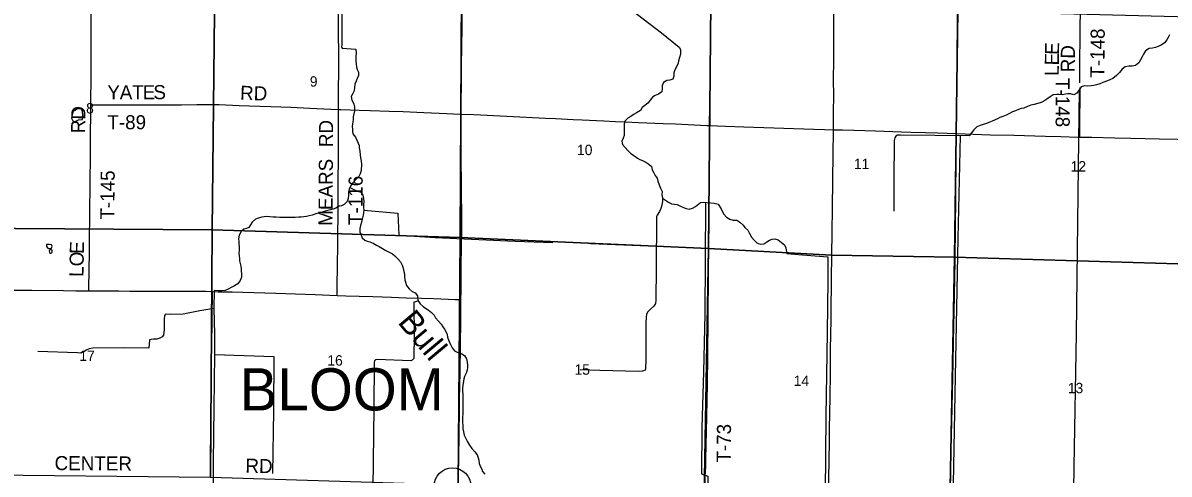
# Model space of a CAD drawing. Extents: x 1443599 to 1910620, y 1028088 to 1361369.
# Drawn here: x 1658538 to 1682963, y 1171750 to 1181365 of the extents above; entities that cross this region are included whole.
import ezdxf

# ---------------------------------------------------------------- set-up
doc = ezdxf.new("R2010")
doc.units = 0
for name, color, linetype in [('GM_X_County_Road', 7, 'Continuous'), ('GM_X_Minor_Lake', 7, 'Continuous'), ('GM_X_Minor_River', 7, 'Continuous'), ('GM_X_Minor_River_Text', 7, 'Continuous'), ('GM_X_Section', 7, 'Continuous'), ('GM_X_Section_Text', 7, 'Continuous'), ('GM_X_Township_Road', 7, 'Continuous'), ('GM_X_Township_Road_Text', 7, 'Continuous'), ('GM_X_Township_Text', 7, 'Continuous'), ('GM_X_Unincorporated', 7, 'Continuous')]:
    doc.layers.add(name, color=color, linetype=linetype)

msp = doc.modelspace()

# ---------------------------------------------------------------- linework, layer by layer
at = {"layer": 'GM_X_County_Road'}
for points in [[(1667876, 1179422), (1667876, 1179441), (1667879, 1179685), (1667882, 1180067), (1667885, 1180397), (1667888, 1180570), (1667891, 1180750), (1667900, 1181387), (1667901, 1181784), (1667906, 1182031), (1667906, 1182054)], [(1667873, 1175467), (1667876, 1175646), (1667881, 1176040), (1667881, 1176188), (1667887, 1176601), (1667889, 1176910), (1667891, 1177254), (1667890, 1177386), (1667887, 1177632), (1667885, 1177895), (1667879, 1178502), (1667877, 1178912), (1667877, 1179125), (1667876, 1179422)], [(1667822, 1171516), (1667824, 1171724), (1667827, 1172118), (1667832, 1172561), (1667836, 1172758), (1667840, 1172955), (1667841, 1173020), (1667841, 1173184), (1667843, 1173332), (1667847, 1173644), (1667854, 1173906), (1667857, 1174103), (1667860, 1174317), (1667860, 1174432), (1667862, 1174596), (1667867, 1174924), (1667871, 1175219), (1667873, 1175467)]]:
    msp.add_lwpolyline(points, dxfattribs=at)
at = {"layer": 'GM_X_Minor_Lake'}
for p, q in [((1659592, 1179435), (1659573, 1179333)), ((1659104, 1176644), (1659038, 1176642)), ((1659099, 1176504), (1659102, 1176472))]:
    msp.add_line(p, q, dxfattribs=at)
for points in [[(1659573, 1179333), (1659602, 1179276), (1659623, 1179253), (1659680, 1179278), (1659726, 1179297), (1659805, 1179307), (1659815, 1179401), (1659809, 1179476), (1659786, 1179528), (1659694, 1179532), (1659651, 1179497), (1659611, 1179482), (1659592, 1179435)], [(1659038, 1176642), (1659041, 1176597), (1659070, 1176563), (1659106, 1176554), (1659148, 1176563), (1659159, 1176609), (1659144, 1176635), (1659104, 1176644)], [(1659102, 1176472), (1659132, 1176451), (1659164, 1176478), (1659159, 1176519), (1659130, 1176533), (1659101, 1176514), (1659099, 1176504)]]:
    msp.add_lwpolyline(points, dxfattribs=at)
at = {"layer": 'GM_X_Minor_River'}
for points in [[(1670543, 1183299), (1670526, 1182409), (1671127, 1181940), (1672146, 1181151), (1672526, 1180850)], [(1665331, 1181667), (1665333, 1180906), (1665327, 1180848), (1665343, 1180830), (1665632, 1180802)], [(1682969, 1181114), (1682947, 1181052), (1682915, 1181001), (1682863, 1180941), (1682794, 1180893), (1682743, 1180869), (1682676, 1180839), (1682608, 1180825), (1682537, 1180818), (1682464, 1180770), (1682417, 1180697), (1682391, 1180642), (1682355, 1180577), (1682321, 1180516), (1682245, 1180459), (1682177, 1180445), (1682103, 1180443), (1682030, 1180428), (1681967, 1180382), (1681904, 1180306), (1681840, 1180244), (1681768, 1180182), (1681701, 1180150), (1681650, 1180130), (1681549, 1180093), (1681488, 1180065), (1681415, 1180044), (1681359, 1180031), (1681300, 1180021), (1681230, 1180018), (1681158, 1180024), (1681090, 1180006), (1681048, 1179940), (1681001, 1179867), (1680934, 1179833), (1680861, 1179854), (1680809, 1179854), (1680756, 1179845), (1680690, 1179832), (1680618, 1179838), (1680568, 1179838), (1680494, 1179832), (1680430, 1179786), (1680359, 1179741), (1680293, 1179699), (1680240, 1179670), (1680167, 1179645), (1680089, 1179629), (1680014, 1179610), (1679947, 1179582), (1679866, 1179551), (1679808, 1179543), (1679755, 1179522), (1679688, 1179493), (1679629, 1179468), (1679560, 1179437), (1679489, 1179401), (1679418, 1179373), (1679357, 1179347), (1679306, 1179321), (1679192, 1179269), (1679124, 1179241), (1679071, 1179221), (1679002, 1179197), (1678941, 1179181), (1678870, 1179149), (1678806, 1179085), (1678750, 1179023), (1678700, 1178955)], [(1665632, 1180802), (1665639, 1180714), (1665631, 1180660), (1665630, 1180610), (1665630, 1180559), (1665638, 1180495), (1665650, 1180420), (1665660, 1180370), (1665688, 1180313), (1665688, 1180245), (1665664, 1180183), (1665638, 1180124), (1665610, 1180061), (1665606, 1179989), (1665595, 1179915), (1665569, 1179862), (1665535, 1179797), (1665551, 1179720), (1665590, 1179641), (1665604, 1179568), (1665601, 1179494), (1665593, 1179430), (1665579, 1179360), (1665573, 1179296), (1665562, 1179214), (1665558, 1179154), (1665560, 1179098), (1665561, 1179048), (1665571, 1178998), (1665623, 1178932), (1665655, 1178863), (1665683, 1178803), (1665701, 1178751), (1665704, 1178701), (1665715, 1178632), (1665723, 1178554), (1665731, 1178487), (1665750, 1178422), (1665752, 1178354), (1665748, 1178220), (1665726, 1178150), (1665700, 1178095), (1665635, 1178025), (1665571, 1177957), (1665521, 1177887), (1665493, 1177832), (1665477, 1177758), (1665476, 1177692), (1665470, 1177622), (1665448, 1177558), (1665386, 1177496), (1665325, 1177470), (1665275, 1177456), (1665207, 1177420), (1665148, 1177394), (1665090, 1177382), (1665036, 1177370), (1664981, 1177350), (1664918, 1177334), (1664850, 1177320), (1664781, 1177296), (1664702, 1177271), (1664637, 1177251), (1664579, 1177239), (1664527, 1177231), (1664471, 1177226), (1664417, 1177226), (1664340, 1177221), (1664264, 1177217), (1664194, 1177220), (1664134, 1177216), (1664066, 1177218), (1664014, 1177216), (1663938, 1177222), (1663872, 1177227), (1663802, 1177233), (1663732, 1177237), (1663682, 1177235), (1663628, 1177225), (1663555, 1177203), (1663493, 1177183), (1663423, 1177121), (1663388, 1177060), (1663353, 1177004), (1663302, 1176985), (1663249, 1176967), (1663188, 1176923), (1663147, 1176840), (1663135, 1176766), (1663137, 1176710), (1663143, 1176652), (1663147, 1176598), (1663145, 1176525), (1663140, 1176449), (1663145, 1176399), (1663153, 1176345), (1663157, 1176292), (1663169, 1176236), (1663180, 1176183), (1663188, 1176131), (1663192, 1176073)], [(1672526, 1180850), (1672551, 1180799), (1672549, 1180701), (1672531, 1180631), (1672511, 1180560), (1672499, 1180506), (1672466, 1180427), (1672430, 1180366), (1672410, 1180301), (1672410, 1180230), (1672386, 1180169), (1672323, 1180145), (1672259, 1180141), (1672189, 1180097), (1672159, 1180028), (1672163, 1179964), (1672151, 1179898), (1672081, 1179845), (1672014, 1179819), (1671955, 1179785), (1671905, 1179720), (1671854, 1179652), (1671795, 1179608), (1671737, 1179563), (1671697, 1179497), (1671616, 1179451), (1671563, 1179419), (1671491, 1179369), (1671426, 1179337), (1671372, 1179279), (1671350, 1179214), (1671350, 1179150), (1671351, 1179077), (1671350, 1179021), (1671352, 1178963), (1671328, 1178906), (1671304, 1178842), (1671319, 1178772), (1671369, 1178708), (1671429, 1178646), (1671484, 1178590), (1671558, 1178537), (1671636, 1178482), (1671687, 1178454), (1671744, 1178430), (1671813, 1178394), (1671874, 1178358), (1671933, 1178308), (1671948, 1178233), (1671978, 1178182), (1672010, 1178111), (1672055, 1178059), (1672072, 1177992), (1672094, 1177911), (1672124, 1177846), (1672159, 1177775), (1672155, 1177703), (1672165, 1177632), (1672168, 1177560), (1672154, 1177480), (1672131, 1177411), (1672101, 1177344), (1672057, 1177269), (1672040, 1177229), (1672040, 1177188)], [(1681048, 1179940), (1681028, 1178307), (1680982, 1174742), (1680933, 1171913), (1680903, 1169905), (1680871, 1167766), (1680857, 1167217)], [(1678700, 1178955), (1677240, 1178970), (1677179, 1178970), (1677141, 1178949), (1677118, 1178918), (1677108, 1178862), (1677098, 1177999), (1677098, 1177351)], [(1678513, 1178957), (1678460, 1176774), (1678406, 1173831), (1678361, 1171543), (1678321, 1169628)], [(1665506, 1177858), (1665616, 1177803), (1665673, 1177777), (1665739, 1177757), (1665779, 1177692), (1665798, 1177621), (1665802, 1177558), (1665796, 1177495), (1665798, 1177432), (1665800, 1177372), (1665798, 1177320), (1665791, 1177266), (1665768, 1177183), (1665752, 1177115), (1665734, 1177050), (1665720, 1176986), (1665719, 1176912), (1665737, 1176861), (1665769, 1176788), (1665823, 1176732), (1665875, 1176714), (1665928, 1176702), (1666003, 1176674), (1666072, 1176629), (1666129, 1176597), (1666200, 1176555), (1666269, 1176516), (1666345, 1176482), (1666412, 1176443), (1666463, 1176399), (1666529, 1176337), (1666585, 1176273), (1666621, 1176204), (1666642, 1176135), (1666658, 1176070), (1666668, 1176016), (1666671, 1175963), (1666680, 1175893), (1666689, 1175839), (1666714, 1175772), (1666766, 1175700), (1666832, 1175641), (1666895, 1175611), (1666945, 1175547), (1666950, 1175497), (1666958, 1175441), (1667002, 1175377), (1667068, 1175319), (1667121, 1175283), (1667174, 1175251), (1667242, 1175196), (1667302, 1175134), (1667334, 1175081), (1667394, 1175007), (1667448, 1174943), (1667486, 1174891), (1667523, 1174840), (1667556, 1174773), (1667577, 1174722), (1667587, 1174670), (1667615, 1174592), (1667652, 1174509), (1667686, 1174442), (1667737, 1174374), (1667818, 1174335), (1667890, 1174314), (1667952, 1174276), (1667994, 1174203), (1668008, 1174134), (1668010, 1174074), (1668014, 1174020), (1668006, 1173964), (1667982, 1173902), (1667948, 1173831), (1667932, 1173780)], [(1672165, 1177632), (1672235, 1177588), (1672296, 1177546), (1672359, 1177510), (1672421, 1177505), (1672482, 1177495), (1672549, 1177459), (1672612, 1177431), (1672672, 1177407), (1672735, 1177399), (1672806, 1177418), (1672873, 1177452), (1672977, 1177535), (1673050, 1177542)], [(1673086, 1177539), (1673078, 1176300), (1673068, 1175158), (1673042, 1173930), (1673009, 1172740), (1673001, 1171752), (1673135, 1171704), (1673124, 1170852), (1673097, 1169616), (1673049, 1168090), (1673022, 1167067), (1672992, 1165986), (1672994, 1165082), (1672968, 1163605), (1672953, 1162345)], [(1673050, 1177542), (1673272, 1177525)], [(1665800, 1177372), (1666531, 1177309), (1666547, 1176838), (1667320, 1176792), (1669025, 1176716), (1669832, 1176685)], [(1673272, 1177525), (1673357, 1177500), (1673420, 1177406), (1673438, 1177351), (1673478, 1177289), (1673532, 1177223), (1673601, 1177183), (1673676, 1177164), (1673752, 1177164), (1673819, 1177115), (1673887, 1177055), (1673921, 1177004), (1673986, 1176951), (1674023, 1176874), (1674067, 1176802), (1674122, 1176734), (1674179, 1176680), (1674250, 1176650), (1674324, 1176659), (1674392, 1176701), (1674451, 1176735), (1674508, 1176759), (1674562, 1176761), (1674633, 1176743), (1674703, 1176688), (1674766, 1176634), (1674796, 1176569), (1674806, 1176519), (1674816, 1176452)], [(1672040, 1177188), (1672034, 1176147), (1672029, 1175454), (1672017, 1175382), (1671981, 1175329), (1671911, 1175265), (1671853, 1175209), (1671826, 1175160), (1671817, 1175088), (1671816, 1174982), (1671812, 1174188), (1671809, 1173990), (1671801, 1173964), (1671740, 1173940), (1671659, 1173933), (1670830, 1173957), (1670410, 1173969)], [(1672037, 1176600), (1670638, 1176656)], [(1674816, 1176452), (1675151, 1176419), (1675692, 1176382), (1675692, 1175881), (1675679, 1174769), (1675651, 1172982), (1675631, 1171347), (1675614, 1170012), (1675584, 1168987), (1675686, 1168985), (1675668, 1167815), (1675645, 1166828), (1675641, 1166525), (1675613, 1166390), (1675611, 1166266), (1675625, 1166199), (1675623, 1165430), (1675616, 1164239)], [(1663192, 1176073), (1663196, 1176022), (1663194, 1175946), (1663170, 1175873), (1663117, 1175805), (1663050, 1175761), (1662991, 1175731), (1662915, 1175691), (1662849, 1175665), (1662780, 1175654), (1662708, 1175658), (1662615, 1175664)], [(1662615, 1175664), (1662608, 1175281), (1662622, 1174733), (1662618, 1174298), (1662607, 1173160), (1662593, 1172005), (1662589, 1170843), (1662548, 1169593), (1662534, 1167940), (1662507, 1166221), (1662477, 1164124), (1662436, 1161967)], [(1666958, 1175441), (1666907, 1175422), (1666871, 1175411), (1666868, 1175377), (1666873, 1174696), (1666871, 1174251), (1666866, 1174215), (1666836, 1174176), (1666804, 1174165), (1666088, 1174191), (1666050, 1174186), (1666028, 1174165), (1666022, 1174129), (1666015, 1173157), (1665993, 1171456), (1665988, 1170028), (1665981, 1169916), (1665955, 1169877), (1665926, 1169826), (1665919, 1169756), (1665885, 1168881)], [(1662608, 1175281), (1662308, 1175226), (1661951, 1175158), (1661679, 1175149), (1661605, 1175158), (1661567, 1175149), (1661552, 1175118), (1661546, 1175056), (1661546, 1174829), (1661531, 1174713), (1661506, 1174678), (1661458, 1174644), (1661394, 1174628), (1661320, 1174624), (1661233, 1174609), (1661221, 1174431), (1660675, 1174438), (1660031, 1174435), (1659948, 1174422), (1659889, 1174390), (1659838, 1174358), (1659773, 1174326), (1659701, 1174336), (1658858, 1174364)], [(1662618, 1174298), (1663887, 1174253), (1663875, 1173097), (1663858, 1171762)], [(1667932, 1173780), (1667908, 1173587), (1667911, 1173380)], [(1667911, 1173380), (1667911, 1173313), (1667913, 1173245), (1667912, 1173171), (1667916, 1173099), (1667914, 1173031), (1667907, 1172963), (1667906, 1172909), (1667906, 1172856), (1667910, 1172786), (1667911, 1172716), (1667929, 1172653), (1667941, 1172581), (1667979, 1172511), (1668014, 1172438), (1668052, 1172366), (1668106, 1172296), (1668166, 1172226), (1668219, 1172160), (1668239, 1172097), (1668254, 1172045), (1668261, 1171978), (1668291, 1171907), (1668316, 1171856), (1668334, 1171806), (1668384, 1171746)]]:
    msp.add_lwpolyline(points, dxfattribs=at)
at = {"layer": 'GM_X_Section'}
for points in [[(1657359, 1182248), (1662627, 1182251), (1662569, 1176958), (1657320, 1176992)], [(1662627, 1182251), (1667885, 1182047), (1667855, 1176794), (1662569, 1176958)], [(1667885, 1182047), (1673195, 1181791), (1673146, 1176560), (1667855, 1176794)], [(1673195, 1181791), (1678459, 1181624), (1678394, 1176372), (1675770, 1176415), (1673146, 1176560)], [(1678459, 1181624), (1683686, 1181486), (1683686, 1181316), (1683624, 1176213), (1678394, 1176372)], [(1662569, 1176958), (1662538, 1171674), (1657205, 1171736), (1657320, 1176992)], [(1662569, 1176958), (1667855, 1176794), (1667817, 1171516), (1662538, 1171674)], [(1667855, 1176794), (1673146, 1176560), (1673054, 1171273), (1667817, 1171516)], [(1673146, 1176560), (1675770, 1176415), (1678394, 1176372), (1678288, 1171080), (1673054, 1171273)], [(1678394, 1176372), (1683624, 1176213), (1683621, 1175989), (1683578, 1170908), (1678288, 1171080)]]:
    msp.add_lwpolyline(points, close=True, dxfattribs=at)
at = {"layer": 'GM_X_Township_Road'}
for points in [[(1659987, 1179618), (1659988, 1179742), (1659992, 1180136), (1659992, 1180350), (1659993, 1180580), (1659996, 1181499), (1659998, 1181893), (1659999, 1182189), (1659999, 1182272)], [(1665265, 1179522), (1665266, 1179855), (1665270, 1180428), (1665271, 1180576), (1665269, 1180790), (1665266, 1181069), (1665263, 1181413), (1665261, 1181594), (1665261, 1181725), (1665267, 1181955), (1665271, 1182152), (1665271, 1182160)], [(1673173, 1179178), (1673173, 1179201), (1673179, 1179562), (1673187, 1180268), (1673189, 1180448), (1673193, 1180859), (1673199, 1181417), (1673202, 1181597), (1673204, 1181793)], [(1675810, 1179089), (1675810, 1179166), (1675813, 1179478), (1675816, 1179806), (1675815, 1180167), (1675816, 1180561), (1675817, 1181152), (1675817, 1181563), (1675818, 1181628), (1675823, 1181694), (1675827, 1181719)], [(1678430, 1179008), (1678432, 1179148), (1678436, 1179329), (1678440, 1179805), (1678450, 1180789), (1678455, 1181232), (1678458, 1181626), (1678458, 1181633)], [(1681060, 1180087), (1681060, 1180153), (1681061, 1180434), (1681065, 1180714), (1681067, 1180896), (1681069, 1181110), (1681071, 1181374), (1681075, 1181506), (1681076, 1181540)], [(1681065, 1178932), (1681064, 1178955), (1681062, 1179006), (1681065, 1179267), (1681065, 1179496), (1681066, 1179594), (1681066, 1179904), (1681066, 1179986)], [(1659942, 1175656), (1659942, 1175694), (1659944, 1175808), (1659948, 1175987), (1659956, 1176578), (1659960, 1176841), (1659966, 1177169), (1659974, 1178089), (1659978, 1178401), (1659978, 1178466), (1659979, 1178518), (1659979, 1178568), (1659979, 1178600), (1659980, 1178727), (1659980, 1178793), (1659980, 1178872), (1659981, 1179086), (1659985, 1179332), (1659987, 1179618)], [(1659987, 1179618), (1660030, 1179618), (1660309, 1179620), (1660490, 1179619), (1660867, 1179618), (1661228, 1179620), (1661458, 1179621), (1661917, 1179622), (1662245, 1179626), (1662410, 1179627), (1662721, 1179623), (1663148, 1179608), (1663590, 1179592), (1663820, 1179583), (1664246, 1179567), (1664656, 1179550), (1665099, 1179530), (1665265, 1179522)], [(1665237, 1175558), (1665237, 1175603), (1665237, 1175718), (1665244, 1176227), (1665249, 1176604), (1665252, 1176933), (1665254, 1177195), (1665255, 1177425), (1665256, 1177786), (1665259, 1178066), (1665260, 1178394), (1665263, 1179018), (1665265, 1179461), (1665265, 1179522)], [(1665265, 1179522), (1665312, 1179520), (1665705, 1179505), (1665935, 1179498), (1666345, 1179486), (1666640, 1179475), (1667083, 1179458), (1667574, 1179437), (1667853, 1179423), (1667876, 1179422)], [(1667876, 1179422), (1668148, 1179410), (1668853, 1179377), (1669672, 1179337), (1669885, 1179328), (1670262, 1179309), (1670459, 1179300), (1670918, 1179279), (1671164, 1179266), (1671377, 1179257), (1671656, 1179246), (1672180, 1179223), (1672442, 1179211), (1673114, 1179180), (1673173, 1179178)], [(1673065, 1171270), (1673067, 1171388), (1673076, 1171684), (1673085, 1171815), (1673091, 1171913), (1673095, 1172061), (1673113, 1172980), (1673126, 1173669), (1673133, 1174260), (1673140, 1175097), (1673142, 1175261), (1673143, 1175425), (1673147, 1175672), (1673150, 1176098), (1673156, 1176574), (1673163, 1177165), (1673162, 1177461), (1673162, 1177641), (1673165, 1178002), (1673168, 1178380), (1673173, 1179178)], [(1673173, 1179178), (1673508, 1179165), (1673901, 1179151), (1675394, 1179104), (1675623, 1179096), (1675810, 1179089)], [(1675701, 1171161), (1675713, 1171649), (1675727, 1172453), (1675729, 1172716), (1675739, 1173389), (1675745, 1173898), (1675751, 1174406), (1675759, 1175047), (1675759, 1175145), (1675773, 1175949), (1675778, 1176376), (1675784, 1176950), (1675789, 1177377), (1675798, 1178050), (1675803, 1178542), (1675806, 1178707), (1675809, 1178920), (1675810, 1179089)], [(1675810, 1179089), (1676001, 1179083), (1676247, 1179076), (1676706, 1179063), (1677263, 1179045), (1677460, 1179039), (1677772, 1179028), (1678034, 1179020), (1678430, 1179008)], [(1678296, 1171095), (1678297, 1171158), (1678305, 1171503), (1678309, 1171700), (1678314, 1171979), (1678322, 1172372), (1678327, 1172602), (1678332, 1172832), (1678341, 1173176), (1678355, 1173816), (1678360, 1174111), (1678369, 1174571), (1678377, 1174899), (1678383, 1175211), (1678391, 1175555), (1678404, 1176293), (1678412, 1177048), (1678416, 1177590), (1678424, 1178574), (1678427, 1178869), (1678430, 1179008)], [(1678430, 1179008), (1678444, 1179008), (1678788, 1178993), (1679149, 1178983), (1679658, 1178970), (1680330, 1178949), (1680658, 1178942), (1681019, 1178932), (1681065, 1178932)], [(1681065, 1178932), (1681167, 1178931), (1681314, 1178928), (1681807, 1178917), (1682151, 1178907), (1682758, 1178893), (1683135, 1178886), (1683562, 1178874), (1683627, 1178871), (1683655, 1178870)], [(1657304, 1175677), (1657598, 1175675), (1658008, 1175673), (1658221, 1175672), (1658418, 1175671), (1658730, 1175667), (1659403, 1175661), (1659665, 1175658), (1659942, 1175656)], [(1659942, 1175656), (1660256, 1175654), (1660584, 1175652), (1660814, 1175649), (1661208, 1175648), (1661437, 1175649), (1661880, 1175648), (1662241, 1175648), (1662438, 1175647), (1662540, 1175644), (1662579, 1175642)], [(1662534, 1171683), (1662533, 1171740), (1662539, 1172183), (1662543, 1172577), (1662550, 1173331), (1662560, 1174248), (1662563, 1174461), (1662569, 1175052), (1662573, 1175265), (1662576, 1175446), (1662578, 1175610), (1662579, 1175642)], [(1662579, 1175642), (1662700, 1175636), (1662815, 1175635), (1662996, 1175633), (1663225, 1175627), (1663930, 1175602), (1664767, 1175574), (1665078, 1175564), (1665237, 1175558)], [(1665237, 1175558), (1665423, 1175552), (1665701, 1175542), (1665997, 1175534), (1666390, 1175520), (1666702, 1175508), (1667030, 1175498), (1667292, 1175489), (1667751, 1175473), (1667833, 1175469), (1667873, 1175467)]]:
    msp.add_lwpolyline(points, dxfattribs=at)
at = {"layer": 'GM_X_Unincorporated'}
msp.add_circle((1667692, 1171489), 393, dxfattribs=at)

# ---------------------------------------------------------------- texts
at = {"layer": 'GM_X_Minor_River_Text'}
msp.add_text('Bull', height=500.3, rotation=309.9591, dxfattribs=at).set_placement((1666509, 1174980))
at = {"layer": 'GM_X_Section_Text'}
for s, p in [('9', (1664652, 1180007)), ('8', (1659885, 1179435)), ('10', (1670346, 1178548)), ('11', (1676248, 1178251)), ('12', (1680866, 1178198)), ('17', (1659742, 1174162)), ('16', (1665026, 1174062)), ('15', (1670293, 1173867)), ('14', (1674964, 1173628)), ('13', (1680805, 1173473))]:
    msp.add_text(s, height=221, rotation=0, dxfattribs=at).set_placement(p)
at = {"layer": 'GM_X_Township_Road_Text'}
for s, rotation, p in [('T-148', 89.4397, (1681583, 1180196)), ('E', 89.6143, (1680615, 1180459)), ('E', 88.5813, (1680616, 1180682)), ('RD', 89.5063, (1680953, 1180311)), ('L', 89.6186, (1680613, 1180235)), ('Y', 0, (1660338, 1179737)), ('A', 0, (1660602, 1179737)), ('T', 0, (1660866, 1179737)), ('E', 0.0412, (1661091, 1179737)), ('S', 1.0659, (1661321, 1179737)), ('RD', 358.0242, (1663162, 1179728)), ('T-148', 270, (1680546, 1180191)), ('RD', 89.5124, (1659864, 1179011)), ('T-89', 0, (1660338, 1179098)), ('RD', 89.5047, (1665144, 1178716)), ('MEARS', 89.603, (1665135, 1177041)), ('T-145', 89.4386, (1660485, 1177172)), ('T-116', 89.7185, (1665774, 1177058)), ('E', 88.4956, (1659835, 1176438)), ('O', 89.1731, (1659832, 1176175)), ('L', 89.1943, (1659828, 1175951)), ('T-73', 89.2931, (1673619, 1171992)), ('CENTER', 359.6475, (1659212, 1171835)), ('RD', 358.5188, (1663276, 1171782))]:
    msp.add_text(s, height=300, rotation=rotation, dxfattribs=at).set_placement(p)
at = {"layer": 'GM_X_Township_Text'}
msp.add_text('BLOOM', height=900, rotation=0, dxfattribs=at).set_placement((1663160, 1173105))

doc.saveas('drawing.dxf')
